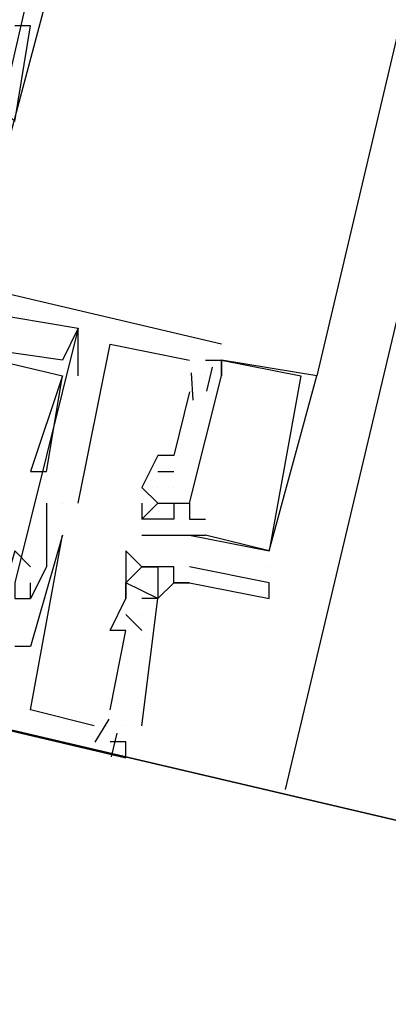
# Model space of a CAD drawing. Header units: feet. Extents: x -79 to 198, y -22 to 181.
# Tile 258 of 271: x 100.764 to 101.073, y 148.811 to 149.636. Entities that reach past the tile are written whole.
import ezdxf

# ---------------------------------------------------------------- set-up
doc = ezdxf.new("R2010")
doc.units = ezdxf.units.FT
doc.layers.add('A-LINEA', color=7, linetype='CONTINUOUS')
doc.layers.add('A-MURO-CONCRETO', color=8, linetype='CONTINUOUS')

msp = doc.modelspace()

# ---------------------------------------------------------------- linework, layer by layer
at = {"layer": 'A-LINEA'}
for p, q in [((102.88, 156.9644), (100.9867, 148.9911)), ((102.5467, 155.8311), (101.0133, 149.3378)), ((100.8267, 149.8044), (100.72, 149.4044)), ((100.7733, 149.6311), (100.7733, 149.6311)), ((100.9333, 149.3644), (100.2533, 149.5244)), ((100.9333, 149.3644), (100.2533, 149.5244)), ((100.9333, 149.3644), (100.2533, 149.5244)), ((100.8133, 149.3378), (100.8133, 149.3778)), ((100.8133, 149.3778), (100.8133, 149.3778)), ((100.8133, 149.3778), (100.8133, 149.3778)), ((100.8133, 149.3378), (100.8133, 149.3778)), ((100.8133, 149.3778), (100.8133, 149.3778)), ((100.8133, 149.3778), (100.8133, 149.3778)), ((100.8133, 149.3378), (100.8133, 149.3778)), ((100.8133, 149.3778), (100.8133, 149.3778)), ((100.8133, 149.3778), (100.8133, 149.3778)), ((100.84, 149.3644), (100.84, 149.3644)), ((100.84, 149.3644), (100.84, 149.3644)), ((100.84, 149.3644), (100.84, 149.3644)), ((100.9333, 149.3644), (100.9333, 149.3644)), ((100.9333, 149.3644), (100.9333, 149.3644)), ((100.9333, 149.3644), (100.9333, 149.3644)), ((100.8, 149.3511), (100.8, 149.3511)), ((100.8, 149.3511), (100.8, 149.3511)), ((100.8, 149.3511), (100.8, 149.3511)), ((100.9067, 149.3511), (100.9067, 149.3511)), ((100.9067, 149.3511), (100.9067, 149.3511)), ((100.9067, 149.3511), (100.9067, 149.3511)), ((100.92, 149.3511), (100.9333, 149.3511)), ((100.92, 149.3511), (100.92, 149.3511)), ((100.92, 149.3511), (100.9333, 149.3511)), ((100.92, 149.3511), (100.92, 149.3511)), ((100.92, 149.3511), (100.9333, 149.3511)), ((100.92, 149.3511), (100.92, 149.3511)), ((100.9333, 149.3511), (100.9333, 149.3511)), ((100.9333, 149.3511), (100.9333, 149.3511)), ((100.9333, 149.3511), (100.9333, 149.3511)), ((100.9333, 149.3511), (100.9333, 149.3511)), ((100.9333, 149.3511), (100.9333, 149.3511)), ((100.9333, 149.3511), (100.9333, 149.3511)), ((100.9333, 149.3511), (100.9333, 149.3511)), ((100.9333, 149.3511), (100.9333, 149.3511)), ((100.9333, 149.3511), (100.9333, 149.3511)), ((100.9257, 149.3451), (100.9209, 149.3251)), ((100.9257, 149.3451), (100.9209, 149.3251)), ((100.9257, 149.3451), (100.9209, 149.3251)), ((100.8, 149.3378), (100.8, 149.3378)), ((100.8, 149.3378), (100.8, 149.3378)), ((100.8, 149.3378), (100.8, 149.3378)), ((100.8, 149.3378), (100.8, 149.3378)), ((100.8, 149.3378), (100.8, 149.3378)), ((100.8, 149.3378), (100.8, 149.3378)), ((100.8133, 149.3378), (100.8133, 149.3378)), ((100.8133, 149.3378), (100.8133, 149.3378)), ((100.8133, 149.3378), (100.8133, 149.3378)), ((100.9067, 149.3378), (100.9067, 149.3378)), ((100.9067, 149.3378), (100.9067, 149.3378)), ((100.9067, 149.3378), (100.9067, 149.3378)), ((100.9079, 149.3403), (100.9095, 149.3176)), ((100.9079, 149.3403), (100.9095, 149.3176)), ((100.9079, 149.3403), (100.9095, 149.3176)), ((100.92, 149.3378), (100.92, 149.3378)), ((100.92, 149.3378), (100.92, 149.3378)), ((100.92, 149.3378), (100.92, 149.3378)), ((100.92, 149.3378), (100.92, 149.3378)), ((100.92, 149.3378), (100.92, 149.3378)), ((100.92, 149.3378), (100.92, 149.3378)), ((100.9333, 149.3378), (100.9333, 149.3378)), ((100.9333, 149.3378), (100.9333, 149.3378)), ((100.9333, 149.3378), (100.9333, 149.3378)), ((100.9333, 149.3378), (100.9333, 149.3378)), ((100.9333, 149.3378), (100.9333, 149.3378)), ((100.9333, 149.3378), (100.9333, 149.3378)), ((101, 149.3378), (101, 149.3378)), ((101, 149.3378), (101, 149.3378)), ((101, 149.3378), (101, 149.3378)), ((101.0133, 149.3378), (101.0133, 149.3378)), ((101.0133, 149.3378), (101.0133, 149.3378)), ((101.0133, 149.3378), (101.0133, 149.3378)), ((100.9067, 149.3244), (100.8933, 149.2711)), ((100.9067, 149.3244), (100.8933, 149.2711)), ((100.9067, 149.3244), (100.8933, 149.2711)), ((100.9067, 149.3244), (100.9067, 149.3244)), ((100.9067, 149.3244), (100.9067, 149.3244)), ((100.9067, 149.3244), (100.9067, 149.3244)), ((100.88, 149.2711), (100.88, 149.2711)), ((100.88, 149.2711), (100.88, 149.2711)), ((100.88, 149.2711), (100.88, 149.2711)), ((100.8933, 149.2711), (100.8933, 149.2711)), ((100.8933, 149.2711), (100.8933, 149.2711)), ((100.8933, 149.2711), (100.8933, 149.2711)), ((100.7733, 149.2578), (100.7733, 149.2578)), ((100.7733, 149.2578), (100.7733, 149.2578)), ((100.7733, 149.2578), (100.7733, 149.2578)), ((100.7867, 149.2578), (100.7867, 149.2578)), ((100.7867, 149.2578), (100.7867, 149.2578)), ((100.7867, 149.2578), (100.7867, 149.2578)), ((100.88, 149.2578), (100.8933, 149.2578)), ((100.88, 149.2578), (100.88, 149.2578)), ((100.88, 149.2578), (100.8933, 149.2578)), ((100.88, 149.2578), (100.88, 149.2578)), ((100.88, 149.2578), (100.8933, 149.2578)), ((100.88, 149.2578), (100.88, 149.2578)), ((100.8933, 149.2578), (100.8933, 149.2578)), ((100.8933, 149.2578), (100.8933, 149.2578)), ((100.8933, 149.2578), (100.8933, 149.2578)), ((100.8667, 149.2444), (100.8667, 149.2444)), ((100.8667, 149.2444), (100.88, 149.2311)), ((100.8667, 149.2444), (100.8667, 149.2444)), ((100.8667, 149.2444), (100.8667, 149.2444)), ((100.8667, 149.2444), (100.88, 149.2311)), ((100.8667, 149.2444), (100.8667, 149.2444)), ((100.8667, 149.2444), (100.8667, 149.2444)), ((100.8667, 149.2444), (100.88, 149.2311)), ((100.8667, 149.2444), (100.8667, 149.2444)), ((100.88, 149.2444), (100.88, 149.2444)), ((100.88, 149.2444), (100.88, 149.2444)), ((100.88, 149.2444), (100.88, 149.2444)), ((100.88, 149.2444), (100.88, 149.2444)), ((100.88, 149.2444), (100.88, 149.2444)), ((100.88, 149.2444), (100.88, 149.2444)), ((100.88, 149.2444), (100.88, 149.2444)), ((100.88, 149.2444), (100.88, 149.2444)), ((100.88, 149.2444), (100.88, 149.2444)), ((100.8933, 149.2444), (100.8933, 149.2444)), ((100.8933, 149.2444), (100.8933, 149.2444)), ((100.8933, 149.2444), (100.8933, 149.2444)), ((100.8933, 149.2444), (100.8933, 149.2444)), ((100.8933, 149.2444), (100.8933, 149.2444)), ((100.8933, 149.2444), (100.8933, 149.2444)), ((100.7867, 149.2311), (100.7867, 149.2311)), ((100.7867, 149.2311), (100.7867, 149.2311)), ((100.7867, 149.2311), (100.7867, 149.2311)), ((100.8, 149.2311), (100.8, 149.2311)), ((100.8, 149.2311), (100.8, 149.2311)), ((100.8, 149.2311), (100.8, 149.2311)), ((100.8, 149.2311), (100.8, 149.2311)), ((100.8, 149.2311), (100.8, 149.2311)), ((100.8, 149.2311), (100.8, 149.2311)), ((100.8133, 149.2311), (100.8133, 149.2311)), ((100.8133, 149.2311), (100.8133, 149.2311)), ((100.8133, 149.2311), (100.8133, 149.2311)), ((100.8667, 149.2311), (100.8667, 149.2178)), ((100.8667, 149.2311), (100.8667, 149.2311)), ((100.8667, 149.2311), (100.8667, 149.2178)), ((100.8667, 149.2311), (100.8667, 149.2311)), ((100.8667, 149.2311), (100.8667, 149.2178)), ((100.8667, 149.2311), (100.8667, 149.2311)), ((100.88, 149.2311), (100.88, 149.2311)), ((100.88, 149.2311), (100.88, 149.2311)), ((100.88, 149.2311), (100.88, 149.2311)), ((100.88, 149.2311), (100.88, 149.2311)), ((100.88, 149.2311), (100.88, 149.2311)), ((100.88, 149.2311), (100.88, 149.2311)), ((100.88, 149.2311), (100.88, 149.2311)), ((100.88, 149.2311), (100.88, 149.2311)), ((100.88, 149.2311), (100.88, 149.2311)), ((100.88, 149.2311), (100.88, 149.2311)), ((100.88, 149.2311), (100.88, 149.2311)), ((100.88, 149.2311), (100.88, 149.2311)), ((100.8933, 149.2311), (100.8933, 149.2311)), ((100.8933, 149.2311), (100.8933, 149.2311)), ((100.8933, 149.2311), (100.8933, 149.2311)), ((100.8933, 149.2311), (100.8933, 149.2311)), ((100.8933, 149.2311), (100.8933, 149.2311)), ((100.8933, 149.2311), (100.8933, 149.2311)), ((100.8933, 149.2311), (100.8933, 149.2311)), ((100.8933, 149.2311), (100.8933, 149.2311)), ((100.8933, 149.2311), (100.8933, 149.2311)), ((100.9067, 149.2311), (100.9067, 149.2311)), ((100.9067, 149.2311), (100.9067, 149.2311)), ((100.9067, 149.2311), (100.9067, 149.2311)), ((100.9067, 149.2311), (100.9067, 149.2311)), ((100.9067, 149.2311), (100.9067, 149.2311)), ((100.9067, 149.2311), (100.9067, 149.2311)), ((100.8667, 149.2178), (100.8667, 149.2178)), ((100.8667, 149.2178), (100.8667, 149.2178)), ((100.8667, 149.2178), (100.8667, 149.2178)), ((100.8667, 149.2178), (100.8667, 149.2178)), ((100.8667, 149.2178), (100.8667, 149.2178)), ((100.8667, 149.2178), (100.8667, 149.2178)), ((100.8933, 149.2178), (100.8933, 149.2178)), ((100.8933, 149.2178), (100.8933, 149.2178)), ((100.8933, 149.2178), (100.8933, 149.2178)), ((100.9067, 149.2178), (100.92, 149.2178)), ((100.9067, 149.2178), (100.9067, 149.2178)), ((100.9067, 149.2178), (100.92, 149.2178)), ((100.9067, 149.2178), (100.9067, 149.2178)), ((100.9067, 149.2178), (100.92, 149.2178)), ((100.9067, 149.2178), (100.9067, 149.2178)), ((100.92, 149.2178), (100.92, 149.2178)), ((100.92, 149.2178), (100.92, 149.2178)), ((100.92, 149.2178), (100.92, 149.2178)), ((100.8, 149.2044), (100.8, 149.2044)), ((100.8, 149.2044), (100.8, 149.2044)), ((100.8, 149.2044), (100.8, 149.2044)), ((100.8667, 149.2044), (100.8667, 149.2044)), ((100.8667, 149.2044), (100.8667, 149.2044)), ((100.8667, 149.2044), (100.8667, 149.2044)), ((100.88, 149.2044), (100.88, 149.2044)), ((100.88, 149.2044), (100.88, 149.2044)), ((100.88, 149.2044), (100.88, 149.2044)), ((100.8933, 149.2044), (100.8933, 149.2044)), ((100.8933, 149.2044), (100.8933, 149.2044)), ((100.8933, 149.2044), (100.8933, 149.2044)), ((100.8933, 149.2044), (100.8933, 149.2044)), ((100.8933, 149.2044), (100.8933, 149.2044)), ((100.8933, 149.2044), (100.8933, 149.2044)), ((100.9067, 149.2044), (100.9067, 149.2044)), ((100.9067, 149.2044), (100.9067, 149.2044)), ((100.9067, 149.2044), (100.9067, 149.2044)), ((100.9067, 149.2044), (100.9067, 149.2044)), ((100.9067, 149.2044), (100.9067, 149.2044)), ((100.9067, 149.2044), (100.9067, 149.2044)), ((100.9067, 149.2044), (100.9067, 149.2044)), ((100.9067, 149.2044), (100.9067, 149.2044)), ((100.9067, 149.2044), (100.9067, 149.2044)), ((100.92, 149.2044), (100.92, 149.2044)), ((100.92, 149.2044), (100.92, 149.2044)), ((100.92, 149.2044), (100.92, 149.2044)), ((100.92, 149.2044), (100.92, 149.2044)), ((100.92, 149.2044), (100.92, 149.2044)), ((100.92, 149.2044), (100.92, 149.2044)), ((100.7867, 149.1911), (100.7867, 149.1911)), ((100.7867, 149.1911), (100.7867, 149.1911)), ((100.7867, 149.1911), (100.7867, 149.1911)), ((100.8533, 149.1911), (100.8533, 149.1911)), ((100.9733, 149.1911), (100.9733, 149.1911)), ((100.9733, 149.1911), (100.9733, 149.1911)), ((100.9733, 149.1911), (100.9733, 149.1911)), ((100.9733, 149.1911), (100.9733, 149.1911)), ((100.9733, 149.1911), (100.9733, 149.1911)), ((100.9733, 149.1911), (100.9733, 149.1911)), ((100.7733, 149.1778), (100.7733, 149.1778)), ((100.7733, 149.1778), (100.7733, 149.1778)), ((100.7733, 149.1778), (100.7733, 149.1778)), ((100.7867, 149.1778), (100.7867, 149.1778)), ((100.7867, 149.1778), (100.7867, 149.1778)), ((100.7867, 149.1778), (100.7867, 149.1778)), ((100.8533, 149.1778), (100.8533, 149.1778)), ((100.8667, 149.1778), (100.8667, 149.1778)), ((100.8667, 149.1778), (100.8667, 149.1778)), ((100.88, 149.1778), (100.88, 149.1778)), ((100.88, 149.1778), (100.88, 149.1778)), ((100.8933, 149.1778), (100.8933, 149.1778)), ((100.9067, 149.1778), (100.9067, 149.1778)), ((100.9733, 149.1778), (100.9733, 149.1778)), ((100.7733, 149.1644), (100.7733, 149.1644)), ((100.7733, 149.1644), (100.7733, 149.1644)), ((100.7733, 149.1644), (100.7733, 149.1644)), ((100.88, 149.1511), (100.8533, 149.1644)), ((100.8533, 149.1644), (100.8533, 149.1644)), ((100.8533, 149.1644), (100.8533, 149.1644)), ((100.8533, 149.1644), (100.8533, 149.1644)), ((100.8533, 149.1644), (100.8533, 149.1644)), ((100.8533, 149.1644), (100.8533, 149.1644)), ((100.8667, 149.1644), (100.8667, 149.1644)), ((100.8933, 149.1644), (100.8933, 149.1644)), ((100.8933, 149.1644), (100.8933, 149.1644)), ((100.8933, 149.1644), (100.8933, 149.1644)), ((100.9067, 149.1644), (100.9067, 149.1644)), ((100.9067, 149.1644), (100.9067, 149.1644)), ((100.9733, 149.1644), (100.9733, 149.1644)), ((100.7733, 149.1511), (100.7733, 149.1511)), ((100.7733, 149.1511), (100.7733, 149.1511)), ((100.7733, 149.1511), (100.7733, 149.1511)), ((100.7733, 149.1511), (100.7733, 149.1511)), ((100.7733, 149.1511), (100.7733, 149.1511)), ((100.7733, 149.1511), (100.7733, 149.1511)), ((100.7867, 149.1511), (100.7867, 149.1511)), ((100.7867, 149.1511), (100.7867, 149.1511)), ((100.7867, 149.1511), (100.7867, 149.1511)), ((100.7867, 149.1511), (100.7867, 149.1511)), ((100.7867, 149.1511), (100.7867, 149.1511)), ((100.7867, 149.1511), (100.7867, 149.1511)), ((100.8533, 149.1511), (100.8533, 149.1511)), ((100.8533, 149.1511), (100.8533, 149.1511)), ((100.8533, 149.1511), (100.8533, 149.1511)), ((100.8533, 149.1511), (100.8533, 149.1511)), ((100.8533, 149.1511), (100.8533, 149.1511)), ((100.8533, 149.1511), (100.8533, 149.1511)), ((100.8533, 149.1511), (100.8533, 149.1511)), ((100.8667, 149.1511), (100.8667, 149.1511)), ((100.8667, 149.1511), (100.8667, 149.1511)), ((100.8667, 149.1511), (100.8667, 149.1511)), ((100.8667, 149.1511), (100.8667, 149.1511)), ((100.8667, 149.1511), (100.8667, 149.1511)), ((100.88, 149.1511), (100.88, 149.1511)), ((100.88, 149.1511), (100.88, 149.1511)), ((100.88, 149.1511), (100.88, 149.1511)), ((100.88, 149.1511), (100.88, 149.1511)), ((100.88, 149.1511), (100.88, 149.1511)), ((100.9733, 149.1511), (100.9733, 149.1511)), ((100.8667, 149.1244), (100.8533, 149.1378)), ((100.8533, 149.1378), (100.8533, 149.1378)), ((100.8667, 149.1244), (100.8533, 149.1378)), ((100.8533, 149.1378), (100.8533, 149.1378)), ((100.8667, 149.1244), (100.8533, 149.1378)), ((100.8533, 149.1378), (100.8533, 149.1378)), ((100.8667, 149.1378), (100.8667, 149.1378)), ((100.8667, 149.1378), (100.8667, 149.1378)), ((100.8667, 149.1378), (100.8667, 149.1378)), ((100.8667, 149.1378), (100.8667, 149.1378)), ((100.8667, 149.1378), (100.8667, 149.1378)), ((100.8667, 149.1378), (100.8667, 149.1378)), ((100.84, 149.1244), (100.84, 149.1244)), ((100.84, 149.1244), (100.84, 149.1244)), ((100.84, 149.1244), (100.84, 149.1244)), ((100.8533, 149.1244), (100.8533, 149.1244)), ((100.8533, 149.1244), (100.8533, 149.1244)), ((100.8533, 149.1244), (100.8533, 149.1244)), ((100.8667, 149.1244), (100.8667, 149.1244)), ((100.8667, 149.1244), (100.8667, 149.1244)), ((100.8667, 149.1244), (100.8667, 149.1244)), ((100.7733, 149.1111), (100.7733, 149.1111)), ((100.7733, 149.1111), (100.7733, 149.1111)), ((100.7733, 149.1111), (100.7733, 149.1111)), ((100.7733, 149.0578), (100.7733, 149.0578)), ((100.7733, 149.0578), (100.7733, 149.0578)), ((100.7733, 149.0578), (100.7733, 149.0578)), ((100.84, 149.0578), (100.84, 149.0578)), ((100.84, 149.0578), (100.84, 149.0578)), ((100.84, 149.0578), (100.84, 149.0578)), ((100.8388, 149.0502), (100.8273, 149.0307)), ((100.8388, 149.0502), (100.8273, 149.0307)), ((100.8388, 149.0502), (100.8273, 149.0307)), ((100.8267, 149.0444), (100.8267, 149.0444)), ((100.8267, 149.0444), (100.8267, 149.0444)), ((100.8267, 149.0444), (100.8267, 149.0444)), ((100.8457, 149.0384), (100.8409, 149.0184)), ((100.8457, 149.0384), (100.8409, 149.0184)), ((100.8457, 149.0384), (100.8409, 149.0184)), ((100.8533, 149.0444), (100.8533, 149.0444)), ((100.8533, 149.0444), (100.8533, 149.0444)), ((100.8533, 149.0444), (100.8533, 149.0444)), ((100.8533, 149.0444), (100.8533, 149.0444)), ((100.8533, 149.0444), (100.8533, 149.0444)), ((100.8533, 149.0444), (100.8533, 149.0444)), ((100.8667, 149.0444), (100.8667, 149.0444)), ((100.8667, 149.0444), (100.8667, 149.0444)), ((100.8667, 149.0444), (100.8667, 149.0444)), ((100.84, 149.0311), (100.84, 149.0311)), ((100.84, 149.0311), (100.84, 149.0311)), ((100.84, 149.0311), (100.84, 149.0311)), ((100.8533, 149.0311), (100.8533, 149.0311)), ((100.8533, 149.0311), (100.8533, 149.0311)), ((100.8533, 149.0311), (100.8533, 149.0311)), ((100.8533, 149.0178), (100.8533, 149.0178)), ((100.8533, 149.0178), (100.8533, 149.0178)), ((100.8533, 149.0178), (100.8533, 149.0178))]:
    msp.add_line(p, q, dxfattribs=at)
for points in [[(100.64, 149.7644), (100.6, 149.5778), (100.6133, 149.5778), (100.6, 149.5244), (100.6133, 149.5378), (100.72, 149.5111), (100.72, 149.4978), (100.7333, 149.5511), (100.7467, 149.5511), (100.7867, 149.7244)], [(100.7467, 149.5644), (100.76, 149.5511), (100.7733, 149.6311), (100.76, 149.6311)], [(100.24, 149.2844), (100.2533, 149.3644), (100.24, 149.3778), (100.2667, 149.4711), (100.28, 149.4711), (100.28, 149.4844), (100.2667, 149.4844), (100.28, 149.4978), (100.72, 149.3911), (100.72, 149.3778), (100.7067, 149.3778), (100.72, 149.3644), (100.7333, 149.3911), (100.8133, 149.3778), (100.76, 149.1644), (100.76, 149.1511), (100.7733, 149.1511)], [(100.24, 149.2844), (100.2533, 149.3644), (100.24, 149.3778), (100.2667, 149.4711), (100.28, 149.4711), (100.28, 149.4844), (100.2667, 149.4844), (100.28, 149.4978), (100.72, 149.3911), (100.72, 149.3778), (100.7067, 149.3778), (100.72, 149.3644), (100.7333, 149.3911), (100.8133, 149.3778), (100.76, 149.1644), (100.76, 149.1511), (100.7733, 149.1511)], [(100.24, 149.2844), (100.2533, 149.3644), (100.24, 149.3778), (100.2667, 149.4711), (100.28, 149.4711), (100.28, 149.4844), (100.2667, 149.4844), (100.28, 149.4978), (100.72, 149.3911), (100.72, 149.3778), (100.7067, 149.3778), (100.72, 149.3644), (100.7333, 149.3911), (100.8133, 149.3778), (100.76, 149.1644), (100.76, 149.1511), (100.7733, 149.1511)], [(100.28, 149.3778), (100.2933, 149.4578), (100.8, 149.3378), (100.7733, 149.2578), (100.7733, 149.2578), (100.7867, 149.2578), (100.8, 149.3378)], [(100.28, 149.3778), (100.2933, 149.4578), (100.8, 149.3378), (100.7733, 149.2578), (100.7733, 149.2578), (100.7867, 149.2578), (100.8, 149.3378)], [(100.28, 149.3778), (100.2933, 149.4578), (100.8, 149.3378), (100.7733, 149.2578), (100.7733, 149.2578), (100.7867, 149.2578), (100.8, 149.3378)], [(100.8133, 149.3778), (100.8, 149.3511), (100.7067, 149.3644), (100.7067, 149.3778), (100.72, 149.3778)], [(100.8133, 149.3778), (100.8, 149.3511), (100.7067, 149.3644), (100.7067, 149.3778), (100.72, 149.3778)], [(100.8133, 149.3778), (100.8, 149.3511), (100.7067, 149.3644), (100.7067, 149.3778), (100.72, 149.3778)], [(100.8133, 149.2311), (100.84, 149.3644), (100.9067, 149.3511)], [(100.8133, 149.2311), (100.84, 149.3644), (100.9067, 149.3511)], [(100.8133, 149.2311), (100.84, 149.3644), (100.9067, 149.3511)], [(100.9067, 149.2044), (100.9733, 149.1911), (101.0133, 149.3378), (101.0133, 149.3378), (100.9333, 149.3511), (100.9333, 149.3378), (100.9333, 149.3511), (101, 149.3378), (101, 149.3378), (100.9733, 149.1911), (100.9733, 149.1911), (100.92, 149.2044), (100.92, 149.2044), (100.92, 149.2044), (100.92, 149.2044)], [(100.9067, 149.2044), (100.9733, 149.1911), (101.0133, 149.3378), (101.0133, 149.3378), (100.9333, 149.3511), (100.9333, 149.3378), (100.9333, 149.3511), (101, 149.3378), (101, 149.3378), (100.9733, 149.1911), (100.9733, 149.1911), (100.92, 149.2044), (100.92, 149.2044), (100.92, 149.2044), (100.92, 149.2044)], [(100.9067, 149.2044), (100.9733, 149.1911), (101.0133, 149.3378), (101.0133, 149.3378), (100.9333, 149.3511), (100.9333, 149.3378), (100.9333, 149.3511), (101, 149.3378), (101, 149.3378), (100.9733, 149.1911), (100.9733, 149.1911), (100.92, 149.2044), (100.92, 149.2044), (100.92, 149.2044), (100.92, 149.2044)], [(100.8933, 149.2311), (100.9067, 149.2311), (100.9333, 149.3378)], [(100.8933, 149.2311), (100.9067, 149.2311), (100.9333, 149.3378)], [(100.8933, 149.2311), (100.9067, 149.2311), (100.9333, 149.3378)], [(100.7733, 149.1778), (100.76, 149.1911), (100.76, 149.1911), (100.7333, 149.0978), (100.24, 149.2178), (100.2667, 149.3111)], [(100.7733, 149.1778), (100.76, 149.1911), (100.76, 149.1911), (100.7333, 149.0978), (100.24, 149.2178), (100.2667, 149.3111)], [(100.7733, 149.1778), (100.76, 149.1911), (100.76, 149.1911), (100.7333, 149.0978), (100.24, 149.2178), (100.2667, 149.3111)], [(100.8933, 149.2711), (100.88, 149.2711), (100.8667, 149.2444), (100.88, 149.2311)], [(100.8933, 149.2711), (100.88, 149.2711), (100.8667, 149.2444), (100.88, 149.2311)], [(100.8933, 149.2711), (100.88, 149.2711), (100.8667, 149.2444), (100.88, 149.2311)], [(100.7867, 149.2311), (100.7867, 149.1911), (100.7867, 149.1778), (100.7733, 149.1511), (100.7733, 149.1644)], [(100.7867, 149.2311), (100.7867, 149.1911), (100.7867, 149.1778), (100.7733, 149.1511), (100.7733, 149.1644)], [(100.7867, 149.2311), (100.7867, 149.1911), (100.7867, 149.1778), (100.7733, 149.1511), (100.7733, 149.1644)], [(100.8933, 149.2311), (100.8933, 149.2178), (100.8667, 149.2178), (100.88, 149.2311), (100.8933, 149.2311)], [(100.8933, 149.2311), (100.8933, 149.2178), (100.8667, 149.2178), (100.88, 149.2311), (100.8933, 149.2311)], [(100.8933, 149.2311), (100.8933, 149.2178), (100.8667, 149.2178), (100.88, 149.2311), (100.8933, 149.2311)], [(100.88, 149.2311), (100.8933, 149.2311), (100.8933, 149.2311), (100.9067, 149.2311), (100.9067, 149.2178), (100.9067, 149.2178)], [(100.88, 149.2311), (100.8933, 149.2311), (100.8933, 149.2311), (100.9067, 149.2311), (100.9067, 149.2178), (100.9067, 149.2178)], [(100.88, 149.2311), (100.8933, 149.2311), (100.8933, 149.2311), (100.9067, 149.2311), (100.9067, 149.2178), (100.9067, 149.2178)], [(100.8267, 149.0444), (100.7733, 149.0578), (100.8, 149.2044), (100.7733, 149.1111), (100.76, 149.1111)], [(100.8267, 149.0444), (100.7733, 149.0578), (100.8, 149.2044), (100.7733, 149.1111), (100.76, 149.1111)], [(100.8267, 149.0444), (100.7733, 149.0578), (100.8, 149.2044), (100.7733, 149.1111), (100.76, 149.1111)], [(100.8667, 149.2044), (100.88, 149.2044), (100.8933, 149.2044), (100.9067, 149.2044), (100.92, 149.2044)], [(100.8667, 149.2044), (100.88, 149.2044), (100.8933, 149.2044), (100.9067, 149.2044), (100.92, 149.2044)], [(100.8667, 149.2044), (100.88, 149.2044), (100.8933, 149.2044), (100.9067, 149.2044), (100.92, 149.2044)], [(100.9067, 149.1644), (100.8933, 149.1644), (100.8933, 149.1778), (100.88, 149.1778), (100.8667, 149.1778), (100.8533, 149.1911)], [(100.8533, 149.1911), (100.8533, 149.1644), (100.8533, 149.1511), (100.8533, 149.1511), (100.8533, 149.1511), (100.8533, 149.1511), (100.8533, 149.1511)], [(103.24, 146.9244), (103.5867, 148.3778), (100.1733, 149.1778), (99.8267, 147.7244), (103.24, 146.9244)], [(100.1733, 149.1778), (100.8533, 149.0178), (100.8533, 149.0311), (100.84, 149.0311)], [(100.1733, 149.1778), (100.8533, 149.0178), (100.8533, 149.0311), (100.84, 149.0311)], [(100.1733, 149.1778), (100.8533, 149.0178), (100.8533, 149.0311), (100.84, 149.0311)], [(100.8533, 149.1644), (100.8667, 149.1778), (100.88, 149.1778), (100.88, 149.1511)], [(100.8933, 149.1644), (100.9067, 149.1644), (100.9067, 149.1644), (100.9067, 149.1644), (100.9067, 149.1644), (100.9733, 149.1511), (100.9733, 149.1511), (100.9733, 149.1644), (100.9067, 149.1778)], [(100.84, 149.0578), (100.8533, 149.1244), (100.84, 149.1244), (100.8533, 149.1511), (100.8533, 149.1644)], [(100.84, 149.0578), (100.8533, 149.1244), (100.84, 149.1244), (100.8533, 149.1511), (100.8533, 149.1644)], [(100.84, 149.0578), (100.8533, 149.1244), (100.84, 149.1244), (100.8533, 149.1511), (100.8533, 149.1644)], [(100.8933, 149.1644), (100.8933, 149.1644), (100.88, 149.1511), (100.88, 149.1511), (100.88, 149.1511), (100.88, 149.1511)], [(100.8667, 149.0444), (100.88, 149.1511), (100.8667, 149.1511)], [(100.8667, 149.0444), (100.88, 149.1511), (100.8667, 149.1511)], [(100.8667, 149.0444), (100.88, 149.1511), (100.8667, 149.1511)]]:
    msp.add_lwpolyline(points, dxfattribs=at)
msp.add_lwpolyline([(100.88, 149.2444), (100.88, 149.2444), (100.88, 149.2444), (100.88, 149.2444)], close=True, dxfattribs=at)
msp.add_lwpolyline([(100.88, 149.2444), (100.88, 149.2444), (100.88, 149.2444), (100.88, 149.2444)], close=True, dxfattribs=at)
msp.add_lwpolyline([(100.88, 149.2444), (100.88, 149.2444), (100.88, 149.2444), (100.88, 149.2444)], close=True, dxfattribs=at)
at = {"layer": 'A-MURO-CONCRETO'}
msp.add_lwpolyline([(100.1733, 149.1778), (103.5867, 148.3778), (99.9867, 148.3778), (100.1733, 149.1778), (100.1733, 149.1778)], dxfattribs=at)

doc.saveas('drawing.dxf')
